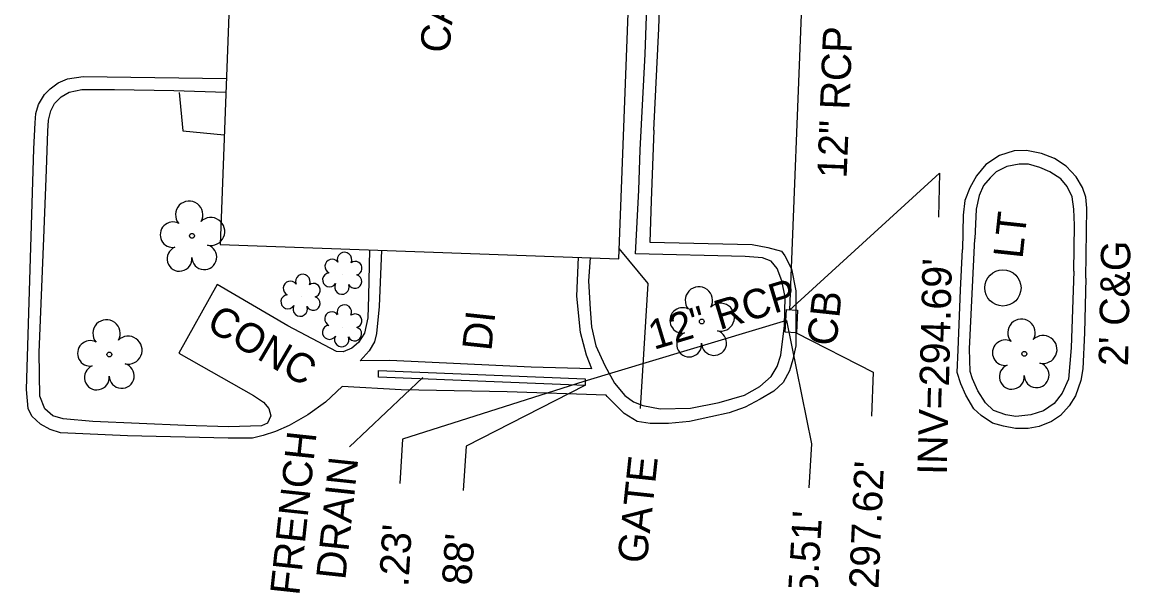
# Model space of a CAD drawing. Extents: x 2100323 to 2109811, y 740376 to 749755.
# Drawn here: x 2105574.7 to 2105725.5, y 740897.7 to 740973.5 of the extents above; entities that cross this region are included whole.
import ezdxf

# ---------------------------------------------------------------- set-up
doc = ezdxf.new("R2010")
doc.units = 0
for name, color, linetype in [('Exist Building', 7, 'Continuous'), ('Exist Building Text', 7, 'Continuous'), ('Exist Other Culture Area Outline', 7, 'Continuous'), ('Exist Other Culture Fence Line', 7, 'Continuous'), ('Exist Other Culture Fence Line Leader', 7, 'Continuous'), ('Exist Other Culture Fence Line Text', 7, 'Continuous'), ('Exist Roads Change in Surface', 7, 'Continuous'), ('Exist Roads Curbs', 7, 'Continuous'), ('Exist Roads Curbs Text', 7, 'Continuous'), ('Exist Roads EOP Other', 7, 'Continuous'), ('Exist Roads EOP Other Text', 7, 'Continuous'), ('Exist Structure Minor Catch Basin', 7, 'Continuous'), ('Exist Structure Minor Catch Basin Text', 7, 'Continuous'), ('Exist Structure Minor Catch Basin Top Elevation', 7, 'Continuous'), ('Exist Structure Minor Drop Inlet', 7, 'Continuous'), ('Exist Structure Minor Drop Inlet Text', 7, 'Continuous'), ('Exist Structure Minor Drop Inlet Top Elevation', 7, 'Continuous'), ('Exist Structure Minor Pipes RCP 12 Inch', 7, 'Continuous'), ('Exist Structure Minor Pipes RCP 12 Inch Invert', 7, 'Continuous'), ('Exist Structure Minor Pipes RCP 12 Inch Leader', 7, 'Continuous'), ('Exist Structure Minor Pipes RCP 12 Inch Text', 7, 'Continuous'), ('Exist Utilities Other Pole CELL', 7, 'Continuous'), ('Exist Utilities Other Pole Text', 7, 'Continuous'), ('Exist Vegetation Shrub CELL', 7, 'Continuous'), ('Exist Vegetation Tree CELL', 7, 'Continuous')]:
    doc.layers.add(name, color=color, linetype=linetype)

msp = doc.modelspace()

# ---------------------------------------------------------------- linework, layer by layer
at = {"layer": 'Exist Building'}
msp.add_lwpolyline([(2105655.87, 740941.3), (2105665.05, 741183.27), (2105694.65, 741194.61), (2105695.87, 741229.75), (2105667.11, 741242.97), (2105668.73, 741285.34), (2105616.78, 741287.22), (2105618.25, 741332.94), (2105472.82, 741337.86), (2105463.98, 741093.77), (2105542.41, 741091.19), (2105541.81, 741072.31), (2105556.77, 741071.85), (2105555.88, 741041.91), (2105581.43, 741040.99), (2105583.31, 741091.81), (2105607.2, 741091.08), (2105601.65, 740943.21)], close=True, dxfattribs=at)
at = {"layer": 'Exist Other Culture Area Outline'}
msp.add_lwpolyline([(2105596.07, 740963.89), (2105596.56, 740958.69), (2105602.21, 740958.13)], dxfattribs=at)
at = {"layer": 'Exist Other Culture Fence Line'}
msp.add_lwpolyline([(2105658.82, 740920.94), (2105659.83, 740937.94), (2105655.92, 740942.7)], dxfattribs=at)
at = {"layer": 'Exist Other Culture Fence Line Leader'}
msp.add_lwpolyline([(2105629.2, 740925.16), (2105619.25, 740915.75)], dxfattribs=at)
at = {"layer": 'Exist Roads Change in Surface'}
for points in [[(2105652.21, 740926.32), (2105643.96, 740926.57), (2105624.73, 740927.45), (2105620.69, 740927.41)], [(2105654.15, 740922.77), (2105640.67, 740923.19), (2105626.25, 740923.48), (2105618.24, 740923.93), (2105615.95, 740921.79), (2105613.57, 740920.07), (2105611.05, 740918.61)]]:
    msp.add_lwpolyline(points, dxfattribs=at)
at = {"layer": 'Exist Roads Curbs'}
for points in [[(2105658.78, 740956.09), (2105659.45, 740969.11), (2105659.87, 740980.81)], [(2105621.96, 740942.5), (2105621.81, 740936.19), (2105621.71, 740933.24), (2105621.26, 740931.16), (2105620.46, 740929.93), (2105619.54, 740929.16), (2105618.39, 740928.64), (2105617.45, 740928.68), (2105610.83, 740932.16), (2105601.23, 740937.8), (2105596.03, 740928.46), (2105606.16, 740922.72), (2105607.53, 740921.81), (2105608.28, 740920.94), (2105608.54, 740919.95), (2105608.08, 740918.95), (2105607.25, 740918.58), (2105602.79, 740918.46), (2105596.92, 740918.61), (2105584.34, 740919.16), (2105580.3, 740919.54), (2105578.88, 740919.96), (2105577.79, 740920.9), (2105577.14, 740922.6), (2105577.05, 740928.54), (2105577.68, 740944.09), (2105578.04, 740953.36), (2105578.23, 740958.63), (2105578.32, 740960.12), (2105578.61, 740961.38), (2105579.13, 740962.39), (2105580.04, 740963.32), (2105581.12, 740963.96), (2105582.84, 740964.3), (2105587.3, 740964.3), (2105595.35, 740964.16), (2105602.43, 740963.95)], [(2105651.96, 740941.44), (2105651.74, 740938.31), (2105651.94, 740934.42), (2105652.14, 740932.04), (2105652.74, 740929.45), (2105653.95, 740926.8), (2105655.26, 740924.38), (2105656.69, 740922.69), (2105657.85, 740921.85), (2105659.14, 740921.33), (2105661.48, 740920.9), (2105665.61, 740920.99), (2105669.49, 740921.75), (2105672.95, 740922.77), (2105675.05, 740923.94), (2105676.59, 740925.28), (2105677.4, 740926.63), (2105677.89, 740928.21), (2105678.38, 740932.22), (2105678.48, 740936.05), (2105678.01, 740938.28), (2105677.37, 740939.95), (2105676.56, 740940.97), (2105675.38, 740941.41), (2105673.03, 740941.6), (2105658.14, 740941.94), (2105658.56, 740950.62), (2105658.78, 740956.09)], [(2105717.72, 740939.62), (2105717.81, 740945.86), (2105717.74, 740948.05), (2105717.49, 740949.72), (2105716.84, 740951.1), (2105715.95, 740952.14), (2105714.47, 740953.12), (2105713.12, 740953.72), (2105711.57, 740954.13), (2105710.28, 740954.15), (2105708.62, 740953.85), (2105707.17, 740953.12), (2105706.37, 740952.3), (2105705.45, 740951.23), (2105704.88, 740949.91), (2105704.44, 740948.03), (2105704.25, 740943.99)], [(2105717.72, 740939.62), (2105717.38, 740929.19), (2105717.03, 740924.92), (2105716.14, 740923.03), (2105715.05, 740921.62), (2105713.62, 740920.61), (2105711.9, 740920.07), (2105709.86, 740919.83), (2105708.47, 740920.06), (2105706.82, 740920.68), (2105705.73, 740921.69), (2105704.67, 740923.35), (2105703.97, 740924.97), (2105703.62, 740925.99), (2105703.56, 740929.05), (2105704.25, 740943.99)]]:
    msp.add_lwpolyline(points, dxfattribs=at)
at = {"layer": 'Exist Roads EOP Other'}
for points in [[(2105660.6, 740958.76), (2105661.28, 740972.58), (2105661.74, 740985.86), (2105662.43, 741004.22), (2105662.83, 741013.81), (2105663.54, 741028.97), (2105675.37, 741028.88), (2105677.26, 741029.16), (2105678.59, 741029.59), (2105679.68, 741030.39), (2105680.68, 741031.38), (2105681.3, 741032.67), (2105681.67, 741033.95), (2105681.68, 741035.31), (2105681.53, 741036.09), (2105681.02, 741037.18), (2105680.23, 741038.31), (2105679.37, 741039.08), (2105678.19, 741039.65), (2105676.83, 741039.92), (2105662.83, 741040.28)], [(2105611.05, 740918.61), (2105609.15, 740917.79), (2105607.5, 740917.26), (2105606.06, 740916.92), (2105602.72, 740916.92), (2105589.05, 740917.21), (2105579.95, 740917.61), (2105578.52, 740918.08), (2105577.2, 740918.8), (2105576.05, 740919.89), (2105575.55, 740920.94), (2105575.3, 740923.5), (2105576.05, 740947.3), (2105576.3, 740956.25), (2105576.48, 740959.79), (2105576.58, 740961.04), (2105576.96, 740962.28), (2105577.76, 740963.6), (2105578.54, 740964.4), (2105579.62, 740965.22), (2105580.9, 740965.77), (2105583, 740966.07), (2105602.5, 740965.8)], [(2105660.6, 740958.76), (2105660.24, 740949.18), (2105660.07, 740943.53), (2105673.97, 740943.21), (2105676.13, 740942.83), (2105677.97, 740942.32), (2105678.42, 740941.67), (2105679.33, 740939.92), (2105679.94, 740936.94), (2105679.91, 740929.47), (2105679.54, 740927.6), (2105679.07, 740926.05), (2105678.19, 740924.48), (2105676.93, 740923.3), (2105675.08, 740922.2), (2105673.03, 740921.13), (2105670.87, 740920.34), (2105668.38, 740919.79), (2105665.46, 740919.19), (2105662.62, 740918.88), (2105660.13, 740918.9), (2105658.35, 740919.15), (2105656.59, 740920.25), (2105654.27, 740922.57), (2105654.15, 740922.77)], [(2105719.35, 740938.65), (2105719.52, 740948.17), (2105719.36, 740949.65), (2105718.92, 740951), (2105718.05, 740952.43), (2105716.71, 740953.86), (2105715.11, 740954.94), (2105713.33, 740955.62), (2105711.3, 740956), (2105709.63, 740955.98), (2105707.61, 740955.33), (2105705.76, 740954.11), (2105704.49, 740952.58), (2105703.6, 740950.95), (2105702.93, 740949.23), (2105702.68, 740947.22), (2105702.6, 740942.54)], [(2105623.59, 740942.44), (2105623.27, 740934.82), (2105622.89, 740931.15), (2105622.63, 740929.99), (2105621.9, 740928.79), (2105620.69, 740927.41)], [(2105652.21, 740926.32), (2105651.45, 740928.21), (2105650.64, 740931.29), (2105650.16, 740936.2), (2105650.39, 740941.5)], [(2105719.35, 740938.65), (2105719.2, 740931.24), (2105718.94, 740926.34), (2105718.68, 740924.73), (2105717.98, 740922.67), (2105717.12, 740921.29), (2105715.93, 740919.98), (2105714.68, 740919.17), (2105713.02, 740918.5), (2105711.54, 740918.23), (2105709.78, 740918.21), (2105708.15, 740918.53), (2105706.67, 740918.96), (2105705.11, 740919.99), (2105704.13, 740920.9), (2105703.05, 740922.74), (2105702.36, 740924.28), (2105701.89, 740925.84), (2105701.99, 740928.9), (2105702.3, 740937.03), (2105702.6, 740942.54)]]:
    msp.add_lwpolyline(points, dxfattribs=at)
at = {"layer": 'Exist Structure Minor Catch Basin'}
msp.add_lwpolyline([(2105678.65, 740934.4), (2105680.17, 740934.32), (2105680, 740931.24), (2105678.48, 740931.32)], close=True, dxfattribs=at)
at = {"layer": 'Exist Structure Minor Catch Basin Top Elevation'}
msp.add_lwpolyline([(2105679.99, 740931.24), (2105690.46, 740925.88), (2105690.2, 740919.88)], dxfattribs=at)
at = {"layer": 'Exist Structure Minor Drop Inlet'}
msp.add_lwpolyline([(2105623.2, 740926.12), (2105651.29, 740924.99), (2105651.26, 740924.07), (2105623.17, 740925.19)], close=True, dxfattribs=at)
at = {"layer": 'Exist Structure Minor Drop Inlet Top Elevation'}
msp.add_lwpolyline([(2105651.23, 740924.06), (2105635.11, 740915.8), (2105634.69, 740909.81)], dxfattribs=at)
at = {"layer": 'Exist Structure Minor Pipes RCP 12 Inch'}
for p, q in [((2105684.34, 741066.51), (2105679.07, 740934.31)), ((2105678.65, 740932.9), (2105651.1, 740924.6))]:
    msp.add_line(p, q, dxfattribs=at)
at = {"layer": 'Exist Structure Minor Pipes RCP 12 Inch Leader'}
for points in [[(2105679.07, 740934.31), (2105699.46, 740952.92), (2105699.31, 740946.93)], [(2105678.65, 740932.9), (2105682.04, 740916.13), (2105681.7, 740910.14)], [(2105651.1, 740924.6), (2105626.46, 740916.75), (2105626.09, 740910.76)]]:
    msp.add_lwpolyline(points, dxfattribs=at)
at = {"layer": 'Exist Utilities Other Pole CELL'}
msp.add_circle((2105708.09, 740937.33), 2.46, dxfattribs=at)
at = {"layer": 'Exist Vegetation Shrub CELL'}
for p, q in [((2105618.34, 740939.14), (2105618.34, 740939.14)), ((2105612.66, 740936.15), (2105612.66, 740936.15)), ((2105618.31, 740932), (2105618.31, 740932))]:
    msp.add_line(p, q, dxfattribs=at)
for centre, radius, start, end in [((2105618.56, 740941.18), 0.99, 334.8391, 200.4717), ((2105616.85, 740940.26), 0.968, 35.8908, 245.4216), ((2105620.01, 740940.01), 0.929, 284.4567, 126.0861), ((2105612.89, 740938.19), 0.99, 334.8391, 200.4717), ((2105616.53, 740938.43), 0.955, 95.1099, 327.9534), ((2105619.97, 740938.21), 0.937, 204.9913, 73.4601), ((2105611.18, 740937.28), 0.968, 35.8908, 245.4216), ((2105614.33, 740937.02), 0.929, 284.4567, 126.0861), ((2105618.21, 740937.45), 0.984, 151.2797, 21.387), ((2105610.86, 740935.44), 0.955, 95.1099, 327.9534), ((2105614.3, 740935.22), 0.937, 204.9913, 73.4601), ((2105612.53, 740934.46), 0.984, 151.2797, 21.387), ((2105616.83, 740933.12), 0.968, 35.8908, 245.4216), ((2105618.54, 740934.04), 0.99, 334.8391, 200.4717), ((2105619.98, 740932.86), 0.929, 284.4567, 126.0861), ((2105616.51, 740931.29), 0.955, 95.1099, 327.9534), ((2105619.95, 740931.07), 0.937, 204.9913, 73.4601), ((2105618.18, 740930.31), 0.984, 151.2797, 21.387)]:
    msp.add_arc(centre, radius, start, end, dxfattribs=at)
at = {"layer": 'Exist Vegetation Tree CELL'}
for p, q in [((2105597.82, 740944.41), (2105597.82, 740944.41)), ((2105667.14, 740932.76), (2105667.14, 740932.76)), ((2105586.58, 740928.28), (2105586.58, 740928.28)), ((2105711, 740928.37), (2105711, 740928.37))]:
    msp.add_line(p, q, dxfattribs=at)
for centre in [(2105597.82, 740944.41), (2105667.14, 740932.76), (2105586.58, 740928.28), (2105711, 740928.37)]:
    msp.add_circle(centre, 0.326, dxfattribs=at)
for centre, radius, start, end in [((2105597.44, 740947.28), 1.86, 330.1651, 219.7134), ((2105595.22, 740944.56), 1.73, 62.6636, 279.3457), ((2105600.37, 740945), 1.9, 257.1011, 134.1999), ((2105599.49, 740941.51), 1.7, 181.2822, 74.56), ((2105596.12, 740941.29), 1.69, 111.5671, 6.231), ((2105666.75, 740935.63), 1.86, 330.1651, 219.7134), ((2105664.53, 740932.91), 1.73, 62.6636, 279.3457), ((2105669.69, 740933.35), 1.9, 257.1011, 134.1999), ((2105586.2, 740931.15), 1.86, 330.1651, 219.7134), ((2105710.62, 740931.24), 1.86, 330.1651, 219.7134), ((2105665.43, 740929.64), 1.69, 111.5671, 6.231), ((2105668.81, 740929.86), 1.7, 181.2822, 74.56), ((2105583.98, 740928.43), 1.73, 62.6636, 279.3457), ((2105589.13, 740928.87), 1.9, 257.1011, 134.1999), ((2105708.4, 740928.52), 1.73, 62.6636, 279.3457), ((2105713.55, 740928.96), 1.9, 257.1011, 134.1999), ((2105584.88, 740925.16), 1.69, 111.5671, 6.231), ((2105588.26, 740925.38), 1.7, 181.2822, 74.56), ((2105709.3, 740925.25), 1.69, 111.5671, 6.231), ((2105712.67, 740925.47), 1.7, 181.2822, 74.56)]:
    msp.add_arc(centre, radius, start, end, dxfattribs=at)

# ---------------------------------------------------------------- texts
at = {"layer": 'Exist Building Text'}
msp.add_text('CANOPY', height=4, rotation=83.8864, dxfattribs=at).set_placement((2105632.76, 740969.14))
at = {"layer": 'Exist Other Culture Fence Line Text'}
for s, p in [('FRENCH', (2105612.4, 740895.44)), ('DRAIN', (2105618.66, 740897.56)), ('GATE', (2105659.63, 740899.77))]:
    msp.add_text(s, height=4, rotation=83.8864, dxfattribs=at).set_placement(p)
at = {"layer": 'Exist Roads Curbs Text'}
msp.add_text('CONC', height=4, rotation=329.5998, dxfattribs=at).set_placement((2105599.57, 740931.82))
at = {"layer": 'Exist Roads EOP Other Text'}
msp.add_text("2' C&G", height=4, rotation=88.8126, dxfattribs=at).set_placement((2105725.1, 740926.66))
at = {"layer": 'Exist Structure Minor Catch Basin Text'}
msp.add_text('CB', height=4, rotation=83.8864, dxfattribs=at).set_placement((2105685.42, 740929.33))
at = {"layer": 'Exist Structure Minor Catch Basin Top Elevation'}
msp.add_text("TOP=297.62'", height=4, rotation=87.4625, dxfattribs=at).set_placement((2105690.53, 740882.24))
at = {"layer": 'Exist Structure Minor Drop Inlet Text'}
msp.add_text('DI', height=4, rotation=83.8864, dxfattribs=at).set_placement((2105638.52, 740928.67))
at = {"layer": 'Exist Structure Minor Drop Inlet Top Elevation'}
msp.add_text("TOP=297.88'", height=4, rotation=85.9613, dxfattribs=at).set_placement((2105634.05, 740872.36))
at = {"layer": 'Exist Structure Minor Pipes RCP 12 Inch Invert'}
for s, rotation, p in [("INV=294.69'", 88.5976, (2105700.45, 740911.88)), ("INV=295.51'", 86.676, (2105681.81, 740877.53)), ("INV=296.23'", 86.488, (2105625.94, 740875.7))]:
    msp.add_text(s, height=4, rotation=rotation, dxfattribs=at).set_placement(p)
at = {"layer": 'Exist Structure Minor Pipes RCP 12 Inch Text'}
for rotation, p in [(87.7173, (2105686.83, 740952.18)), (16.7812, (2105660.62, 740928.89))]:
    msp.add_text('12" RCP', height=4, rotation=rotation, dxfattribs=at).set_placement(p)
at = {"layer": 'Exist Utilities Other Pole Text'}
msp.add_text('LT', height=4, rotation=83.8864, dxfattribs=at).set_placement((2105710.75, 740941.21))

doc.saveas('drawing.dxf')
